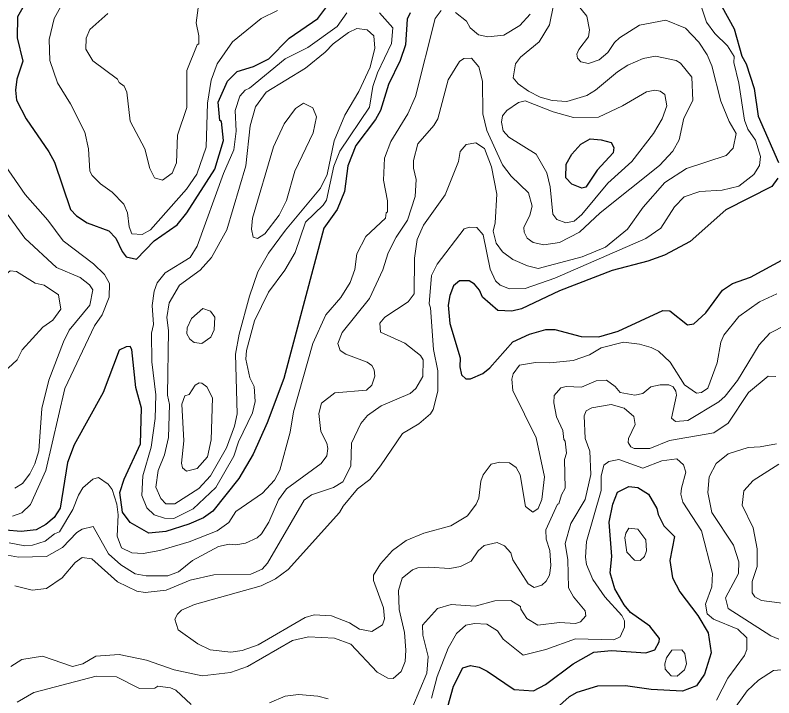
# Model space of a CAD drawing. Extents: x 763.2 to 816.8, y 7896.5 to 7952.7.
# Drawn here: x 774.721 to 777.852, y 7900.455 to 7903.274 of the extents above; entities that cross this region are included whole.
import ezdxf

# ---------------------------------------------------------------- set-up
doc = ezdxf.new("R2010")
doc.units = 0
doc.header["$LTSCALE"] = 0.064
doc.layers.add('1', color=7, linetype='Continuous', lineweight=25)
doc.layers.add('2', color=7, linetype='Continuous', lineweight=13)

msp = doc.modelspace()

# ---------------------------------------------------------------- linework, layer by layer
at = {"layer": '1'}
for points in [[(777.5796, 7903.4155), (777.6887, 7903.2167), (777.7197, 7903.1037), (777.7375, 7903.0728), (777.7707, 7902.9702), (777.7871, 7902.856), (777.8704, 7902.6649)], [(774.7756, 7903.3457), (774.7317, 7903.2668), (774.7302, 7903.1803), (774.753, 7903.0832), (774.7281, 7903.0094), (774.7233, 7902.9638), (774.7268, 7902.9224), (774.7673, 7902.8457), (774.861, 7902.7095), (774.8844, 7902.6661), (774.9499, 7902.4707), (774.974, 7902.4454), (775.0186, 7902.4167), (775.1085, 7902.3827), (775.1373, 7902.3523), (775.1623, 7902.298), (775.1793, 7902.2762), (775.2217, 7902.2668), (775.2952, 7902.3419), (775.3899, 7902.4077), (775.4301, 7902.4574), (775.545, 7902.6382), (775.5812, 7902.7556), (775.5731, 7902.8339), (775.5665, 7902.8385), (775.5585, 7902.9142), (775.5979, 7903.0013), (775.6372, 7903.0413), (775.7045, 7903.0612), (775.7685, 7903.0935), (775.8515, 7903.1792), (775.9707, 7903.2594), (776.02, 7903.326)], [(776.3508, 7903.283), (776.339, 7903.257), (776.3318, 7903.151), (776.3105, 7903.0862), (776.2614, 7902.9875), (776.229, 7902.8805), (776.208, 7902.8422), (776.1277, 7902.735), (776.094, 7902.6522), (776.081, 7902.5462), (776.0503, 7902.4707), (775.9951, 7902.3948), (775.8298, 7901.7737), (775.7614, 7901.5897), (775.7032, 7901.4605), (775.6449, 7901.3606), (775.5374, 7901.2254), (775.4991, 7901.1987), (775.4383, 7901.1718), (775.3429, 7901.1414), (775.2724, 7901.1346), (775.1953, 7901.1785), (775.1641, 7901.2213), (775.1539, 7901.3033), (775.1718, 7901.3571), (775.2387, 7901.5042), (775.2426, 7901.6511), (775.2198, 7901.736), (775.2031, 7901.8936), (775.1953, 7901.9051), (775.1796, 7901.9048), (775.1508, 7901.8901), (775.0846, 7901.7156), (774.9653, 7901.4999), (774.9369, 7901.4262), (774.9065, 7901.2381), (774.883, 7901.199), (774.8483, 7901.1706), (774.8077, 7901.1479), (774.7465, 7901.1412), (774.6821, 7901.1474)], [(777.8686, 7902.6005), (777.8436, 7902.5656), (777.6537, 7902.4705), (777.5062, 7902.3396), (777.4006, 7902.2825), (777.3316, 7902.2574), (777.1853, 7902.219), (776.9677, 7902.1348), (776.8106, 7902.0613), (776.7704, 7902.0515), (776.7131, 7902.0542), (776.6497, 7902.1094), (776.6379, 7902.1384), (776.6169, 7902.1624), (776.5945, 7902.1763), (776.5555, 7902.1773), (776.5301, 7902.1554), (776.5147, 7902.1165), (776.5083, 7902.076), (776.515, 7902.0004), (776.5569, 7901.8592), (776.5559, 7901.8221), (776.5637, 7901.7885), (776.5807, 7901.7724), (776.6002, 7901.7723), (776.651, 7901.7936), (776.6801, 7901.8175), (776.7746, 7901.9248), (776.8434, 7901.9567), (776.9117, 7901.9756), (776.9479, 7901.9758), (777.0564, 7901.9465), (777.1301, 7901.9449), (777.21, 7901.9684), (777.394, 7902.0546), (777.4233, 7902.0529), (777.4959, 7901.9944), (777.5214, 7901.9988), (777.571, 7902.0443), (777.6401, 7902.1379), (777.6817, 7902.1663), (777.7555, 7902.1919), (777.8993, 7902.2702)], [(776.4996, 7900.3941), (776.5296, 7900.5033), (776.5682, 7900.5791), (776.6004, 7900.5886), (776.6364, 7900.582), (776.6692, 7900.5656), (776.7799, 7900.4891), (776.8596, 7900.4832), (776.9097, 7900.5103), (777.0232, 7900.5957), (777.1091, 7900.6427), (777.182, 7900.6496), (777.324, 7900.64), (777.3604, 7900.6528), (777.3792, 7900.6855), (777.3806, 7900.6998), (777.3408, 7900.7503), (777.2609, 7900.8074), (777.2346, 7900.8387), (777.1952, 7900.9044), (777.1771, 7900.9708), (777.1835, 7901.0389), (777.1722, 7901.1797), (777.1875, 7901.2544), (777.2072, 7901.3035), (777.2542, 7901.3281)], [(777.2542, 7901.3281), (777.2904, 7901.3232), (777.3345, 7901.2953), (777.3689, 7901.237), (777.3746, 7901.2112), (777.3981, 7901.1657)], [(777.3981, 7901.1657), (777.4413, 7901.1212), (777.4222, 7901.0216), (777.4343, 7900.9497), (777.464, 7900.893), (777.5386, 7900.7942), (777.5812, 7900.7236), (777.5929, 7900.6403), (777.5661, 7900.552), (777.5321, 7900.505), (777.4751, 7900.4823), (777.3463, 7900.4886), (777.2396, 7900.5048), (777.1242, 7900.5034), (777.0391, 7900.4762), (777.0079, 7900.4589), (776.9557, 7900.4118)]]:
    msp.add_lwpolyline(points, dxfattribs=at)
msp.add_lwpolyline([(777.0183, 7902.6992), (777.0554, 7902.7403), (777.0941, 7902.7628), (777.14, 7902.7595), (777.1809, 7902.7482), (777.192, 7902.7276), (777.1882, 7902.7056), (777.1225, 7902.6341), (777.0755, 7902.5632), (777.0601, 7902.5595), (777.0183, 7902.5754), (776.9934, 7902.6021), (776.9949, 7902.6579)], close=True, dxfattribs=at)
at = {"layer": '2'}
for points in [[(774.9564, 7903.3952), (774.8821, 7903.2601), (774.8612, 7903.1732), (774.8639, 7903.0863), (774.8961, 7902.9944), (774.9494, 7902.9074), (775.0092, 7902.791), (775.0242, 7902.7212), (775.0293, 7902.63), (775.0385, 7902.6118), (775.074, 7902.5766), (775.1222, 7902.5433), (775.1696, 7902.4929), (775.1856, 7902.4576), (775.1918, 7902.3999), (775.2023, 7902.3701), (775.2456, 7902.3674), (775.2801, 7902.3879), (775.4289, 7902.5549), (775.4709, 7902.6168), (775.5089, 7902.7292), (775.5153, 7902.9101), (775.5304, 7903.0046), (775.5547, 7903.073), (775.618, 7903.1629), (775.737, 7903.2596), (775.8041, 7903.2934)], [(776.7035, 7902.177), (776.722, 7902.1582), (776.7608, 7902.1435), (776.8256, 7902.1455), (776.9477, 7902.1872), (777.3233, 7902.3521), (777.3861, 7902.3939), (777.4417, 7902.482), (777.4818, 7902.5234), (777.5461, 7902.546), (777.6381, 7902.551), (777.7068, 7902.5678), (777.7691, 7902.6156), (777.7929, 7902.6525), (777.7965, 7902.6898), (777.7768, 7902.7581), (777.7445, 7902.8036), (777.731, 7902.8402), (777.7069, 7902.9932), (777.6869, 7903.0788), (777.6879, 7903.1031), (777.6612, 7903.1464), (777.608, 7903.1986), (777.5743, 7903.2449), (777.5338, 7903.3656)], [(775.4791, 7903.324), (775.4678, 7903.2424), (775.4793, 7903.188), (775.4793, 7903.1555), (775.4729, 7903.1518), (775.4303, 7903.0448), (775.43, 7902.8925), (775.3909, 7902.7785), (775.3873, 7902.6644), (775.3696, 7902.6207), (775.3288, 7902.5926), (775.2958, 7902.6022), (775.2777, 7902.6399), (775.2559, 7902.7211), (775.1957, 7902.8356), (775.1818, 7902.9552), (775.1711, 7902.9802), (775.1501, 7902.9958), (775.1437, 7903.0094), (775.0423, 7903.0852), (775.0127, 7903.1338), (775.0143, 7903.1788), (775.0293, 7903.2149), (775.1042, 7903.2803)], [(777.0392, 7903.321), (777.0805, 7903.2699), (777.0916, 7903.2124), (777.0865, 7903.1844), (777.0471, 7903.1322), (777.0393, 7903.1122), (777.0419, 7903.0957), (777.056, 7903.0816), (777.0872, 7903.0737), (777.1311, 7903.0892), (777.1665, 7903.1191), (777.1941, 7903.1609), (777.2148, 7903.1804), (777.2975, 7903.232), (777.4061, 7903.2526), (777.487, 7903.2201), (777.5419, 7903.1624), (777.5763, 7903.1098), (777.5958, 7903.0644), (777.6333, 7902.918), (777.6678, 7902.8351), (777.6959, 7902.7851), (777.6845, 7902.7238), (777.6547, 7902.694)], [(776.4798, 7903.2926), (776.4538, 7903.2603), (776.3726, 7902.938), (776.3419, 7902.866), (776.2719, 7902.7522), (776.2453, 7902.6825), (776.2417, 7902.593), (776.2584, 7902.5067), (776.2583, 7902.4619), (776.252, 7902.4568), (776.25, 7902.4351), (776.1685, 7902.3591), (776.1317, 7902.2875), (776.1224, 7902.224), (776.1035, 7902.1691), (776.0648, 7902.1079), (776.0037, 7902.0366), (775.9497, 7901.9174), (775.8693, 7901.6351), (775.8556, 7901.5519), (775.8134, 7901.3954), (775.7911, 7901.3541), (775.7418, 7901.3), (775.6319, 7901.2241), (775.6034, 7901.1784), (775.5556, 7901.1447), (775.44, 7901.0993), (775.3183, 7901.0638), (775.25, 7901.0508), (775.2027, 7901.0541), (775.1596, 7901.0743), (775.1427, 7901.1217), (775.1463, 7901.2101), (775.1405, 7901.2541), (775.1212, 7901.3144), (775.1053, 7901.3373), (775.0647, 7901.3641), (775.0413, 7901.3572), (775.0013, 7901.3215), (774.9829, 7901.2916), (774.9594, 7901.2318), (774.9039, 7901.1399), (774.8841, 7901.1323), (774.8457, 7901.1021), (774.7936, 7901.0847), (774.7615, 7901.0821), (774.6965, 7901.0952)], [(776.8547, 7902.4853), (776.8451, 7902.4481), (776.8207, 7902.3965), (776.8217, 7902.3774), (776.834, 7902.3522), (776.8588, 7902.3351), (776.9033, 7902.3259), (776.9668, 7902.3354), (777.0499, 7902.3782), (777.1355, 7902.4568), (777.3803, 7902.6524), (777.4345, 7902.7116), (777.4615, 7902.7588), (777.4807, 7902.8486), (777.517, 7902.9217), (777.5134, 7903.0182), (777.4674, 7903.0757), (777.4484, 7903.0865), (777.3635, 7903.1047), (777.3124, 7903.0949), (777.2491, 7903.0677), (777.2063, 7903.0399), (777.1165, 7902.9635), (777.0801, 7902.9424), (776.9972, 7902.9176), (776.937, 7902.9206), (776.888, 7902.9346), (776.8389, 7902.9595), (776.7975, 7902.9899), (776.7765, 7903.0142), (776.7863, 7903.0723), (776.8068, 7903.1007), (776.8839, 7903.1636), (776.9268, 7903.2341), (776.943, 7903.3146)], [(776.09, 7903.283), (776.05, 7903.2271), (775.9297, 7903.1395), (775.8358, 7903.0936), (775.6885, 7902.9723), (775.6702, 7902.9634), (775.6486, 7902.9385), (775.629, 7902.8797), (775.6338, 7902.795), (775.6238, 7902.7181), (775.581, 7902.6195), (775.4725, 7902.3203), (775.444, 7902.2729), (775.3404, 7902.2098), (775.3077, 7902.1678), (775.2955, 7902.1336), (775.2872, 7902.0744), (775.2918, 7901.9966), (775.284, 7901.9604), (775.2856, 7901.842), (775.3019, 7901.7056), (775.2986, 7901.6084), (775.282, 7901.4896), (775.2477, 7901.371), (775.2445, 7901.2903), (775.2642, 7901.2397), (775.2951, 7901.2104), (775.3372, 7901.1966), (775.3761, 7901.1953), (775.4559, 7901.2359), (775.5493, 7901.3229), (775.6236, 7901.4527), (775.6436, 7901.5118), (775.7002, 7901.632), (775.7123, 7901.6779), (775.7069, 7901.7409), (775.6898, 7901.7755), (775.6734, 7901.8535), (775.6765, 7901.889), (775.7092, 7902.0114), (775.7671, 7902.1303), (775.8335, 7902.2203), (775.8767, 7902.2941), (775.9195, 7902.4189), (775.9921, 7902.4885), (776.0054, 7902.5092), (776.0362, 7902.6504), (776.0615, 7902.7127), (776.1836, 7902.8931), (776.1978, 7902.979), (776.2168, 7903.0362), (776.2749, 7903.1565), (776.2795, 7903.221), (776.2248, 7903.2828)], [(776.8463, 7903.2778), (776.8035, 7903.2311), (776.7376, 7903.1904), (776.6717, 7903.1839), (776.6326, 7903.1918), (776.5992, 7903.2211), (776.5834, 7903.2495), (776.5381, 7903.2853)], [(774.6901, 7901.0443), (774.7358, 7901.036), (774.8509, 7901.039), (774.9161, 7901.0759), (774.9761, 7901.1371), (774.9972, 7901.151), (775.0439, 7901.1621), (775.1064, 7901.049), (775.1572, 7901.0034), (775.2163, 7900.967), (775.2624, 7900.9586), (775.352, 7900.9583), (775.3951, 7900.9753), (775.4538, 7901.0213), (775.5609, 7901.0798), (775.6051, 7901.0897), (775.6313, 7901.0868), (775.6712, 7901.0933), (775.7203, 7901.1161), (775.7378, 7901.1317), (775.7686, 7901.1804), (775.8083, 7901.2729), (775.841, 7901.3183), (775.9839, 7901.4221), (776.0069, 7901.454), (776.0116, 7901.4846), (776.0075, 7901.5066), (775.9824, 7901.5552), (775.9741, 7901.6294), (775.9861, 7901.6719), (776.0409, 7901.7141), (776.1713, 7901.7253), (776.1928, 7901.7464), (776.2056, 7901.7834), (776.2027, 7901.8087), (776.1926, 7901.8273), (776.1738, 7901.8413), (776.0856, 7901.8733), (776.063, 7901.8892), (776.0533, 7901.9173), (776.0703, 7901.964), (776.1835, 7902.1038), (776.2383, 7902.2217), (776.2607, 7902.2928), (776.294, 7902.3568), (776.3407, 7902.4268), (776.3717, 7902.5254), (776.3767, 7902.5957), (776.3656, 7902.6417), (776.3653, 7902.6737), (776.383, 7902.742), (776.4485, 7902.8184), (776.465, 7902.8462), (776.5077, 7903.0065), (776.5546, 7903.0823), (776.5729, 7903.0949), (776.6037, 7903.0962), (776.6349, 7903.0598), (776.6494, 7903.0013), (776.6513, 7902.8666)], [(776.6513, 7902.8666), (776.6676, 7902.7975), (776.7323, 7902.6561), (776.768, 7902.6084), (776.8389, 7902.5397), (776.8547, 7902.4853)], [(777.157, 7902.3151), (777.0605, 7902.276), (776.8796, 7902.2274), (776.8357, 7902.2382), (776.7746, 7902.2643), (776.7322, 7902.2959), (776.706, 7902.332), (776.6941, 7902.3817), (776.702, 7902.4157), (776.7086, 7902.5346), (776.6873, 7902.6473), (776.6582, 7902.7228), (776.6228, 7902.7465), (776.5819, 7902.7396), (776.5578, 7902.7101), (776.5507, 7902.6695), (776.495, 7902.5314), (776.4063, 7902.4064), (776.3802, 7902.3479), (776.3685, 7902.2699), (776.3682, 7902.1229), (776.3432, 7902.0904), (776.2473, 7902.0267), (776.2257, 7902.0013), (776.229, 7901.9646), (776.3288, 7901.9191), (776.3939, 7901.8678), (776.4046, 7901.8499), (776.4029, 7901.781), (776.3743, 7901.7322), (776.351, 7901.7117), (776.2322, 7901.6603), (776.1757, 7901.6202), (776.1475, 7901.5875), (776.109, 7901.5058), (776.1071, 7901.4118), (776.074, 7901.3469), (776.0352, 7901.3235), (775.9435, 7901.2924), (775.9139, 7901.271), (775.7624, 7901.0102), (775.7402, 7900.9863), (775.6932, 7900.9652), (775.5412, 7900.9633), (775.4439, 7900.9405), (775.344, 7900.8993), (775.2578, 7900.8897), (775.2233, 7900.8946), (775.1431, 7900.9333), (775.0381, 7901.0285), (774.9977, 7901.0341), (774.9694, 7901.0138), (774.9157, 7900.9508), (774.851, 7900.9059), (774.7914, 7900.8994), (774.72, 7900.9169)], [(777.6547, 7902.694), (777.4916, 7902.64), (777.4026, 7902.5823), (777.3123, 7902.4809), (777.2487, 7902.3896), (777.157, 7902.3151)], [(774.7109, 7901.2053), (774.7496, 7901.2188), (774.7852, 7901.2537), (774.8483, 7901.3941), (774.9269, 7901.732), (775.0483, 7901.9909), (775.081, 7902.0361), (775.1092, 7902.1098), (775.1112, 7902.1653), (775.0898, 7902.2026), (775.0444, 7902.2464), (774.9191, 7902.3425), (774.8568, 7902.4271), (774.7622, 7902.5334), (774.6807, 7902.653)], [(774.6887, 7902.4531), (774.7611, 7902.3532), (774.8917, 7902.232), (774.9895, 7902.191), (775.0285, 7902.1602), (775.0424, 7902.1391), (775.0297, 7902.076), (774.9438, 7901.9724), (774.9202, 7901.9251), (774.8603, 7901.767), (774.8316, 7901.6489), (774.8187, 7901.475), (774.8024, 7901.421), (774.7817, 7901.3797), (774.751, 7901.3399), (774.7207, 7901.3205)], [(777.8648, 7902.123), (777.792, 7902.0899), (777.708, 7902.03), (777.6455, 7901.9528), (777.6325, 7901.9231), (777.6177, 7901.8385), (777.5794, 7901.733), (777.5535, 7901.7159), (777.5327, 7901.7134), (777.483, 7901.7471), (777.4235, 7901.8411), (777.3756, 7901.886), (777.3457, 7901.902), (777.2978, 7901.9154), (777.232, 7901.9231), (777.1393, 7901.9001), (777.0918, 7901.8717), (777.0242, 7901.8477), (776.9272, 7901.8378), (776.8686, 7901.8394), (776.8022, 7901.8289), (776.7765, 7901.7924), (776.7701, 7901.7712), (776.7744, 7901.7234), (776.8712, 7901.5288), (776.9057, 7901.3671), (776.8952, 7901.2732), (776.88, 7901.2372), (776.8572, 7901.2219), (776.8272, 7901.2448), (776.8046, 7901.3751), (776.7888, 7901.4056), (776.7615, 7901.4252), (776.7211, 7901.4283), (776.6858, 7901.42), (776.6529, 7901.3758), (776.6432, 7901.3494), (776.6346, 7901.2791), (776.6239, 7901.2542), (776.5878, 7901.2059), (776.5187, 7901.1644), (776.4071, 7901.1345), (776.3349, 7901.1043), (776.2782, 7901.0637), (776.229, 7901.0078), (776.1996, 7900.9615), (776.1993, 7900.9399), (776.2415, 7900.8261), (776.2452, 7900.781), (776.2367, 7900.7566), (776.1934, 7900.7287), (776.1428, 7900.7382), (776.1013, 7900.7643), (776.0265, 7900.7937), (775.9546, 7900.7971), (775.9176, 7900.786), (775.7245, 7900.6736), (775.6576, 7900.6497), (775.6115, 7900.6431), (775.5256, 7900.653), (775.4751, 7900.6773), (775.3944, 7900.7351), (775.3808, 7900.78), (775.3909, 7900.8004), (775.4084, 7900.8163), (775.4613, 7900.8401), (775.7363, 7900.9178), (775.7962, 7900.9462), (775.8472, 7900.9849), (776.0599, 7901.2202), (776.0744, 7901.2461), (776.1341, 7901.3172), (776.1854, 7901.3558), (776.2295, 7901.4125), (776.319, 7901.5461), (776.3877, 7901.5856), (776.435, 7901.627), (776.4456, 7901.6459), (776.4655, 7901.7206), (776.4654, 7901.8049), (776.4478, 7901.8931), (776.4358, 7902.0652), (776.4294, 7902.0817), (776.4394, 7902.1991), (776.463, 7902.2456), (776.5742, 7902.3914)], [(776.5742, 7902.3914), (776.5961, 7902.3984), (776.627, 7902.3965), (776.653, 7902.3663), (776.6816, 7902.2247), (776.7035, 7902.177)], [(776.7096, 7901.0966), (776.7401, 7901.0825), (776.7672, 7901.0541), (776.7748, 7901.0246), (776.8384, 7900.9249), (776.8633, 7900.9099), (776.895, 7900.9205), (776.9129, 7900.9365), (776.9257, 7900.9609), (776.932, 7901.0011), (776.927, 7901.0628), (776.9122, 7901.1106), (776.9111, 7901.1483), (776.9588, 7901.254), (776.9647, 7901.2564), (776.9752, 7901.2929), (776.9912, 7901.3208), (776.988, 7901.4383), (776.9961, 7901.4653), (776.9914, 7901.5142), (776.9851, 7901.522), (776.9813, 7901.5593), (776.9552, 7901.615), (776.9438, 7901.6728), (776.9456, 7901.7029), (776.9731, 7901.7354), (776.9954, 7901.7408), (777.058, 7901.7377), (777.1192, 7901.7642), (777.1611, 7901.7671), (777.1967, 7901.7408), (777.2178, 7901.715), (777.278, 7901.7047), (777.3111, 7901.7112), (777.3438, 7901.7392), (777.3833, 7901.7474), (777.4189, 7901.7471), (777.4364, 7901.7388), (777.448, 7901.7208), (777.4497, 7901.7044), (777.4302, 7901.61), (777.4458, 7901.5964), (777.4973, 7901.5997), (777.6251, 7901.6764), (777.651, 7901.7004), (777.7013, 7901.7656), (777.7918, 7901.9129), (777.8355, 7901.9605), (777.9029, 7901.9953)], [(777.8595, 7901.7819), (777.8283, 7901.7833), (777.7474, 7901.7161), (777.6628, 7901.5892), (777.604, 7901.5493), (777.4219, 7901.5173), (777.3397, 7901.4845), (777.2754, 7901.4845), (777.2615, 7901.4913), (777.2514, 7901.5097), (777.2527, 7901.5255), (777.2802, 7901.5841), (777.2735, 7901.6161), (777.2346, 7901.6504), (777.1807, 7901.6667), (777.1012, 7901.6523), (777.0772, 7901.6403), (777.0694, 7901.6195), (777.0737, 7901.5257), (777.0932, 7901.4737), (777.0963, 7901.377), (777.0734, 7901.2732), (777.0142, 7901.1747), (776.9915, 7901.0924), (777.0012, 7901.0252), (777.0043, 7900.9091), (777.0258, 7900.8717), (777.0734, 7900.8139), (777.0756, 7900.7935), (777.0539, 7900.7684), (777.034, 7900.7616), (776.9669, 7900.7661), (776.878, 7900.755), (776.8331, 7900.7818), (776.8077, 7900.8215), (776.8066, 7900.8323), (776.7671, 7900.8565), (776.7012, 7900.8548), (776.6199, 7900.8337), (776.5199, 7900.84), (776.4635, 7900.8243), (776.4022, 7900.7546), (776.4031, 7900.7138), (776.4251, 7900.626), (776.4204, 7900.5571), (776.3625, 7900.4192)], [(777.8724, 7900.6974), (777.8388, 7900.7108), (777.6635, 7900.823), (777.6523, 7900.868), (777.7056, 7900.9688), (777.7077, 7901.0164), (777.6848, 7901.0851), (777.5962, 7901.22), (777.5798, 7901.302), (777.5846, 7901.3672), (777.6141, 7901.423), (777.6632, 7901.4617), (777.746, 7901.4889), (777.7953, 7901.4909), (777.8624, 7901.5042)], [(776.4388, 7900.4533), (776.4622, 7900.5427), (776.508, 7900.6604), (776.5428, 7900.7201), (776.5815, 7900.7548), (776.6166, 7900.7613), (776.6679, 7900.7592), (776.7112, 7900.7312), (776.735, 7900.6972), (776.8182, 7900.6304), (776.9117, 7900.6544), (777.0341, 7900.6987), (777.191, 7900.6941), (777.2175, 7900.7069), (777.236, 7900.7468), (777.2359, 7900.7726), (777.2242, 7900.7945), (777.1546, 7900.8713), (777.1052, 7900.9431), (777.0784, 7901.0049), (777.0742, 7901.0352), (777.0791, 7901.1004), (777.139, 7901.3112), (777.1393, 7901.3703), (777.1501, 7901.4149), (777.1714, 7901.4304), (777.212, 7901.4384), (777.3115, 7901.4025), (777.3892, 7901.4337), (777.4519, 7901.4417), (777.4785, 7901.4166), (777.4891, 7901.3869), (777.4713, 7901.3212), (777.4682, 7901.2962), (777.476, 7901.2634)], [(777.872, 7901.4192), (777.7671, 7901.3529), (777.7279, 7901.3101), (777.7213, 7901.2497), (777.7668, 7901.1573), (777.7834, 7901.0703), (777.7834, 7900.9973), (777.7624, 7900.9346), (777.7623, 7900.8888), (777.7739, 7900.8718), (777.8007, 7900.8566), (778.0233, 7900.8272)], [(777.476, 7901.2634), (777.5534, 7901.1442), (777.599, 7900.9684), (777.5962, 7900.9125), (777.57, 7900.8419), (777.5761, 7900.8019)], [(776.5154, 7900.9882), (776.559, 7900.9968), (776.6027, 7901.0191), (776.6314, 7901.0619), (776.6561, 7901.0833), (776.7096, 7901.0966)], [(774.7031, 7900.5839), (774.7483, 7900.6129), (774.8344, 7900.6265), (774.9575, 7900.584), (775.0002, 7900.5957), (775.0544, 7900.6265), (775.1507, 7900.6331), (775.2639, 7900.6097), (775.3776, 7900.5708), (775.4933, 7900.5462), (775.61, 7900.5599), (775.6801, 7900.5838), (775.8659, 7900.6918), (775.9312, 7900.7072), (776.0396, 7900.7017), (776.1058, 7900.6765), (776.2152, 7900.5614), (776.2593, 7900.5364), (776.2814, 7900.5349), (776.3136, 7900.5637), (776.3305, 7900.6053), (776.3339, 7900.6512), (776.3273, 7900.7243), (776.306, 7900.8195), (776.3028, 7900.8977), (776.318, 7900.9485), (776.3614, 7900.9828), (776.3834, 7900.9913), (776.4287, 7900.9947), (776.5154, 7900.9882)], [(777.5761, 7900.8019), (777.6026, 7900.7803), (777.7035, 7900.7387), (777.7408, 7900.7023), (777.7405, 7900.6548), (777.7304, 7900.6296), (777.6619, 7900.5362), (777.6146, 7900.4448)], [(777.6235, 7900.3189), (777.7412, 7900.4841), (777.7879, 7900.5272), (777.8511, 7900.5672), (777.8984, 7900.5722)], [(775.0561, 7900.5444), (774.799, 7900.477), (774.7291, 7900.4365)], [(775.3617, 7900.4964), (775.3095, 7900.5029), (775.298, 7900.4953), (775.2344, 7900.4934), (775.1402, 7900.541), (775.0561, 7900.5444)], [(775.4482, 7900.4278), (775.3845, 7900.4864), (775.3617, 7900.4964)], [(776.0134, 7900.4507), (775.9698, 7900.462), (775.8902, 7900.4688), (775.8357, 7900.4619), (775.7713, 7900.434)]]:
    msp.add_lwpolyline(points, dxfattribs=at)
for points in [[(775.9813, 7902.5587), (776.0082, 7902.6163), (776.0381, 7902.7551), (776.0815, 7902.8614), (776.1395, 7902.958), (776.1865, 7903.0586), (776.2059, 7903.1368), (776.202, 7903.1889), (776.1738, 7903.2131), (776.1313, 7903.218), (776.0973, 7903.2017), (776.0335, 7903.1557), (776.001, 7903.1205), (775.9193, 7903.0548), (775.7577, 7902.9557), (775.7125, 7902.8955), (775.6914, 7902.8173), (775.6732, 7902.6519), (775.5946, 7902.3874), (775.5312, 7902.2728), (775.4854, 7902.2202), (775.3993, 7902.1587), (775.3575, 7902.0862), (775.3479, 7902.0254), (775.3545, 7901.9714), (775.3497, 7901.704), (775.3577, 7901.6662), (775.3544, 7901.5295), (775.3375, 7901.4585), (775.3119, 7901.394), (775.3019, 7901.3244), (775.3226, 7901.2785), (775.3432, 7901.2563), (775.3801, 7901.2561), (775.4795, 7901.3186), (775.5274, 7901.3716), (775.5934, 7901.4875), (775.6268, 7901.5768), (775.6372, 7901.6281), (775.6307, 7901.8739), (775.6454, 7901.9561), (775.6879, 7902.1133), (775.7233, 7902.2139), (775.767, 7902.2914), (775.8367, 7902.3856)], [(776.7978, 7902.9124), (776.8252, 7902.9205), (776.9414, 7902.8751), (777.0249, 7902.8517), (777.128, 7902.8518), (777.2274, 7902.8992), (777.326, 7902.9566), (777.3602, 7902.9634), (777.3835, 7902.9603), (777.4016, 7902.9458), (777.4103, 7902.8995), (777.3913, 7902.845), (777.3549, 7902.785), (777.2653, 7902.669), (777.1672, 7902.5805), (777.0598, 7902.4503), (777.0274, 7902.423), (776.994, 7902.4164), (776.9569, 7902.4298), (776.9405, 7902.4516), (776.9287, 7902.5649), (776.9158, 7902.6227), (776.8711, 7902.7001), (776.7584, 7902.7701), (776.7348, 7902.7967), (776.7285, 7902.8314), (776.732, 7902.8581), (776.7498, 7902.8797)], [(775.9505, 7902.7881), (775.9641, 7902.8534), (775.9491, 7902.8912), (775.9117, 7902.9107), (775.8775, 7902.888), (775.8319, 7902.8252), (775.7879, 7902.7304), (775.7003, 7902.4351), (775.6964, 7902.3901), (775.7041, 7902.3568), (775.7209, 7902.351), (775.7521, 7902.3704), (775.8105, 7902.4479), (775.8407, 7902.5077), (775.8747, 7902.6289)], [(774.8359, 7901.9855), (774.8767, 7902.0142), (774.9096, 7902.0592), (774.9001, 7902.1182), (774.8417, 7902.1591), (774.8034, 7902.1675), (774.7269, 7902.2153), (774.7005, 7902.2173), (774.6709, 7902.1937), (774.6653, 7902.129), (774.6419, 7902.0758), (774.6169, 7902.0373), (774.5688, 7901.9874), (774.5084, 7901.9483), (774.4953, 7901.9269), (774.496, 7901.9144), (774.5142, 7901.8942), (774.5979, 7901.8428), (774.6021, 7901.8319), (774.6669, 7901.807), (774.6922, 7901.816), (774.729, 7901.8499), (774.7497, 7901.8924)], [(775.5283, 7901.9443), (775.5427, 7901.9743), (775.5451, 7902.0268), (775.5269, 7902.0513), (775.4952, 7902.0629), (775.4496, 7902.0212), (775.4305, 7901.9831), (775.4301, 7901.9577), (775.4416, 7901.9354), (775.4599, 7901.9219), (775.4913, 7901.9184)], [(775.5117, 7901.7394), (775.4918, 7901.7544), (775.4813, 7901.7553), (775.4641, 7901.7452), (775.4395, 7901.7067), (775.4218, 7901.7024), (775.409, 7901.6676), (775.417, 7901.5159), (775.4071, 7901.4243), (775.4123, 7901.4042), (775.4277, 7901.3909), (775.4718, 7901.4013), (775.5152, 7901.4502), (775.5303, 7901.5196), (775.5352, 7901.6936)], [(777.3181, 7901.0382), (777.3267, 7901.0624), (777.323, 7901.1078), (777.291, 7901.1512), (777.2529, 7901.1554), (777.241, 7901.1341), (777.2366, 7901.1156), (777.2448, 7901.0558), (777.2764, 7901.0239), (777.3004, 7901.0225)], [(777.4844, 7900.6384), (777.4721, 7900.6528), (777.4308, 7900.651), (777.4094, 7900.6193), (777.4023, 7900.5947), (777.4039, 7900.5726), (777.428, 7900.5457), (777.453, 7900.5446), (777.4839, 7900.5703), (777.491, 7900.5956)]]:
    msp.add_lwpolyline(points, close=True, dxfattribs=at)

doc.saveas('drawing.dxf')
